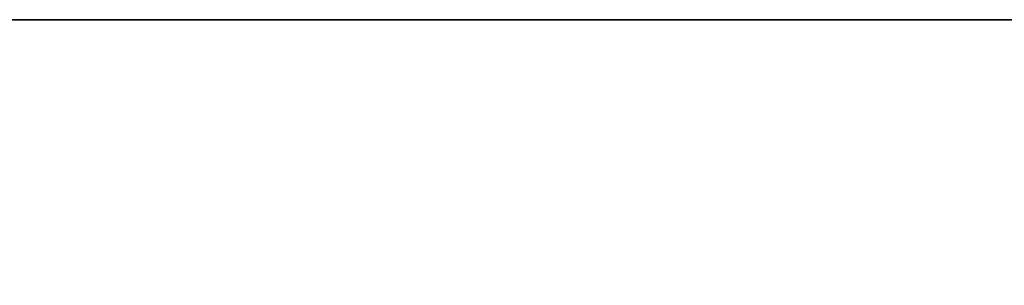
# Model space of a CAD drawing. Header units: inches. Extents: x 15 to 546804, y -66 to 267312.
# Tile 371 of 478: x 440354 to 440428, y 129443 to 129463. Entities that reach past the tile are written whole.
import ezdxf

# ---------------------------------------------------------------- set-up
doc = ezdxf.new("R2010")
doc.units = ezdxf.units.IN
doc.header["$MEASUREMENT"] = 0

msp = doc.modelspace()

# ---------------------------------------------------------------- linework, layer by layer
at = {"color": 7}
for p, q in [((441309.129, 129462.714, 3000), (440109.129, 129462.714, 3000)), ((440159.129, 129462.714, 2950), (441259.129, 129462.714, 2950))]:
    msp.add_line(p, q, dxfattribs=at)

# ---------------------------------------------------------------- meshes
mesh = msp.add_polyface(dxfattribs=at)
corners = [(441309.129, 129462.714, 3000), (441259.129, 129462.714, 315.828), (441309.129, 129462.714, 315.828), (441259.129, 129462.714, 2950), (440159.129, 129462.714, 2950), (440109.129, 129462.714, 3000), (440109.129, 129462.714, 315.828), (440159.129, 129462.714, 315.828)]
mesh.append_faces([[corners[k] for k in face] for face in [(3, 0, 1), (4, 0, 3), (5, 4, 6)]], dxfattribs={"vtx0": -1, "vtx1": -1, "color": 7})
mesh.append_faces([[corners[k] for k in face] for face in [(2, 1, 0), (7, 6, 4)]], dxfattribs={"vtx1": -1, "color": 7})
mesh.append_faces([[corners[k] for k in face] for face in [(5, 0, 4)]], dxfattribs={"vtx1": -1, "vtx2": -1, "color": 7})
mesh = msp.add_polyface(dxfattribs=at)
corners = [(440109.129, 129462.714, 3000), (441309.129, 129012.714, 3000), (440109.129, 129012.714, 3000), (441309.129, 129462.714, 3000)]
mesh.append_faces([[corners[k] for k in face] for face in [(2, 1, 0), (3, 0, 1)]], dxfattribs={"vtx1": -1, "color": 7})
mesh = msp.add_polyface(dxfattribs=at)
corners = [(441259.129, 129012.714, 2950), (440159.129, 129462.714, 2950), (440159.129, 129012.714, 2950), (441259.129, 129462.714, 2950)]
mesh.append_faces([[corners[k] for k in face] for face in [(2, 1, 0), (3, 0, 1)]], dxfattribs={"vtx1": -1, "color": 7})

doc.saveas('drawing.dxf')
